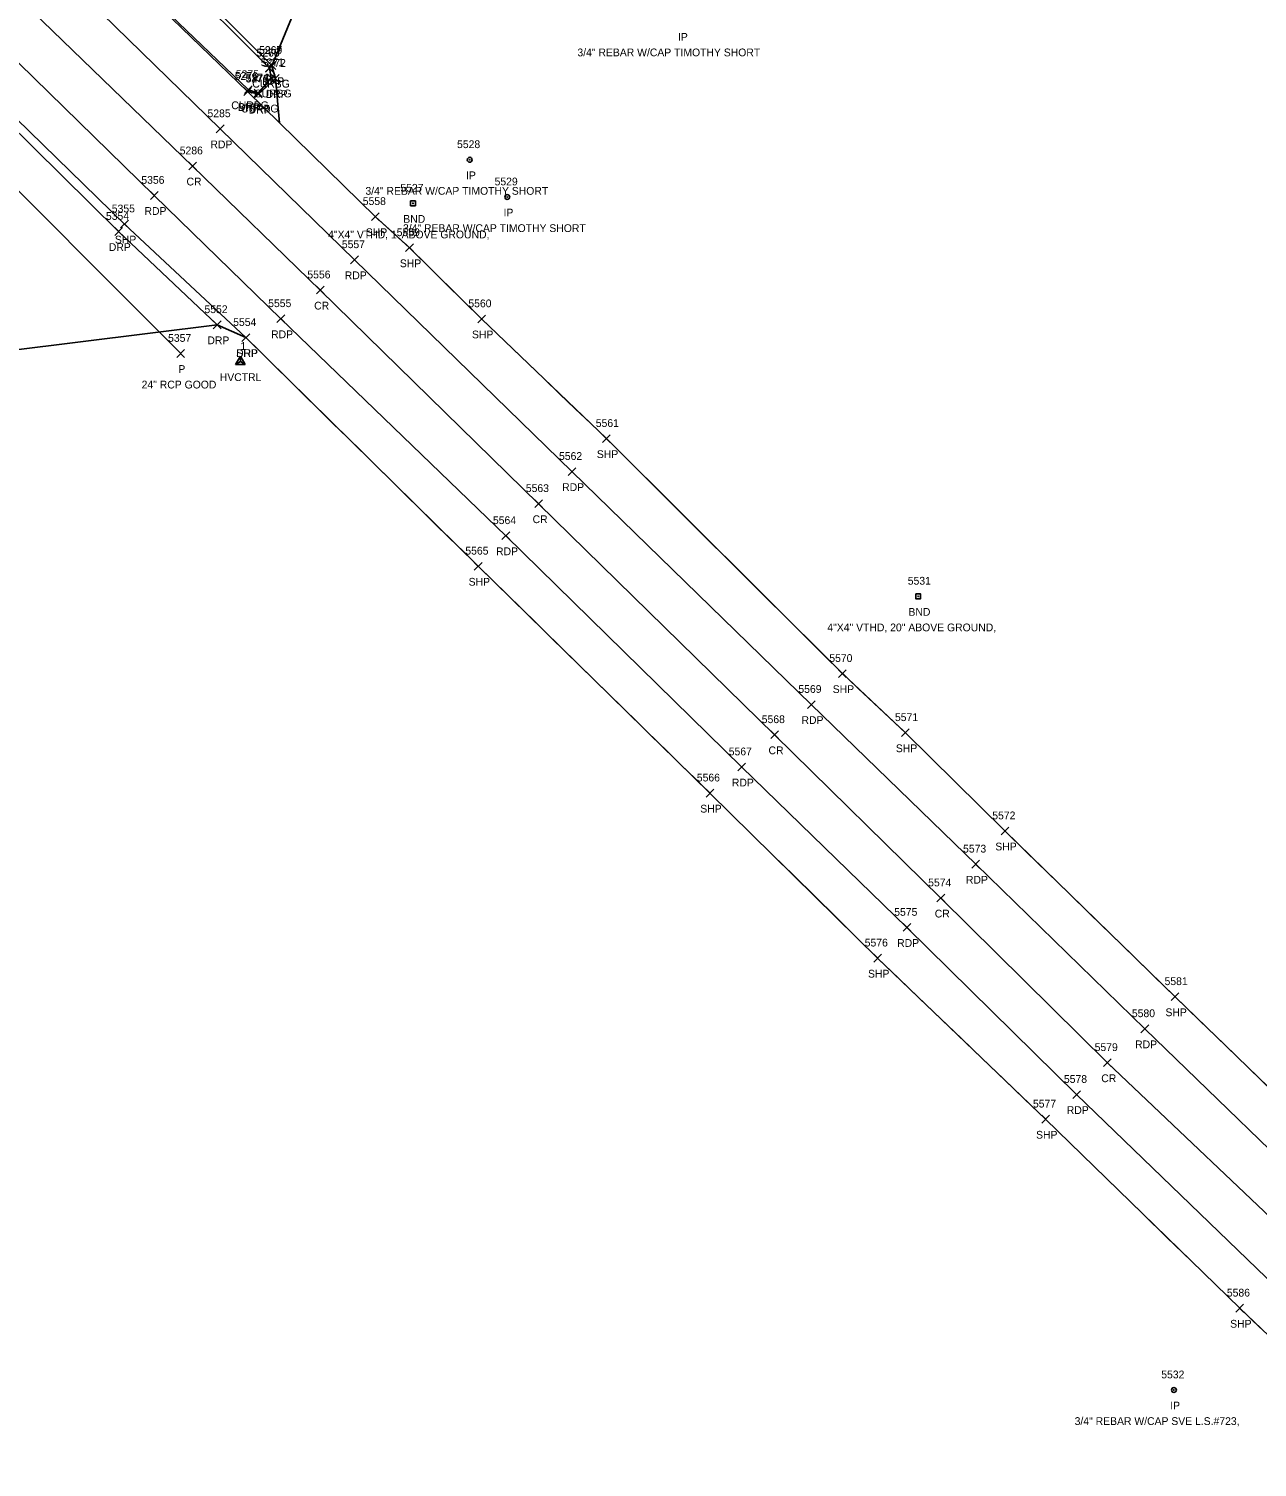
# Model space of a CAD drawing. Extents: x 1472233 to 1475777, y 540726 to 543442.
# Drawn here: x 1474938.7 to 1475254.7, y 540985.8 to 541355.8 of the extents above; entities that cross this region are included whole.
import ezdxf

# ---------------------------------------------------------------- set-up
doc = ezdxf.new("R2010")
doc.units = 0
for name, color, linetype in [('C_A', 7, 'Continuous'), ('C_I', 7, 'Continuous'), ('CPSM', 7, 'Continuous'), ('D_A', 7, 'Continuous'), ('D_C', 7, 'Continuous'), ('D_I', 7, 'Continuous'), ('D_TIC', 7, 'Continuous'), ('DCP', 7, 'Continuous'), ('Level 18', 7, 'Continuous'), ('LSOGP', 7, 'Continuous'), ('M_A', 7, 'Continuous'), ('M_C', 7, 'Continuous'), ('M_I', 7, 'Continuous'), ('MPIR', 7, 'Continuous'), ('P_A', 7, 'Continuous'), ('P_I', 7, 'Continuous'), ('P_TIC', 7, 'Continuous'), ('PET', 7, 'Continuous'), ('PRC', 7, 'Continuous'), ('PSP', 7, 'Continuous'), ('R_A', 7, 'Continuous'), ('R_I', 7, 'Continuous'), ('R_TIC', 7, 'Continuous'), ('RC', 7, 'Continuous'), ('RDP', 7, 'Continuous')]:
    doc.layers.add(name, color=color, linetype=linetype)

msp = doc.modelspace()

# ---------------------------------------------------------------- linework, layer by layer
at = {"layer": 'CPSM'}
for p, q in [((1474991.92, 541269.5), (1474993.17, 541271.66)), ((1474991.92, 541269.5), (1474993.17, 541271.66)), ((1474991.92, 541269.5), (1474993.17, 541271.66)), ((1474991.92, 541269.5), (1474993.17, 541271.66)), ((1474991.92, 541269.5), (1474993.17, 541271.66)), ((1474991.92, 541269.5), (1474993.17, 541271.66)), ((1474991.92, 541269.5), (1474993.17, 541270.22)), ((1474991.92, 541269.5), (1474993.17, 541270.22)), ((1474991.92, 541269.5), (1474993.17, 541270.22)), ((1474991.92, 541269.5), (1474993.17, 541270.22)), ((1474991.92, 541269.5), (1474993.17, 541270.22)), ((1474991.92, 541269.5), (1474993.17, 541270.22)), ((1474991.92, 541269.5), (1474994.42, 541269.5)), ((1474991.92, 541269.5), (1474994.42, 541269.5)), ((1474991.92, 541269.5), (1474994.42, 541269.5)), ((1474991.92, 541269.5), (1474994.42, 541269.5)), ((1474991.92, 541269.5), (1474994.42, 541269.5)), ((1474991.92, 541269.5), (1474994.42, 541269.5)), ((1474994.42, 541269.5), (1474993.17, 541271.66)), ((1474993.17, 541270.22), (1474993.17, 541271.66)), ((1474994.42, 541269.5), (1474993.17, 541271.66)), ((1474993.17, 541270.22), (1474993.17, 541271.66)), ((1474994.42, 541269.5), (1474993.17, 541271.66)), ((1474993.17, 541270.22), (1474993.17, 541271.66)), ((1474994.42, 541269.5), (1474993.17, 541271.66)), ((1474993.17, 541270.22), (1474993.17, 541271.66)), ((1474994.42, 541269.5), (1474993.17, 541271.66)), ((1474993.17, 541270.22), (1474993.17, 541271.66)), ((1474994.42, 541269.5), (1474993.17, 541271.66)), ((1474993.17, 541270.22), (1474993.17, 541271.66)), ((1474993.17, 541270.22), (1474993.17, 541270.22)), ((1474993.17, 541270.22), (1474994.42, 541269.5)), ((1474993.17, 541270.22), (1474993.17, 541270.22)), ((1474993.17, 541270.22), (1474994.42, 541269.5)), ((1474993.17, 541270.22), (1474993.17, 541270.22)), ((1474993.17, 541270.22), (1474994.42, 541269.5)), ((1474993.17, 541270.22), (1474993.17, 541270.22)), ((1474993.17, 541270.22), (1474994.42, 541269.5)), ((1474993.17, 541270.22), (1474993.17, 541270.22)), ((1474993.17, 541270.22), (1474994.42, 541269.5)), ((1474993.17, 541270.22), (1474993.17, 541270.22)), ((1474993.17, 541270.22), (1474994.42, 541269.5))]:
    msp.add_line(p, q, dxfattribs=at)
at = {"layer": 'D_TIC'}
for points in [[(1474976.82, 541271.31), (1474978.82, 541273.31)], [(1474978.82, 541271.31), (1474976.82, 541273.31)]]:
    msp.add_lwpolyline(points, dxfattribs=at)
at = {"layer": 'DCP'}
msp.add_lwpolyline([(1474920.09, 541330), (1474977.82, 541272.31)], dxfattribs=at)
at = {"layer": 'Level 18'}
for points in [[(1475036.95, 541311.54), (1475038.2, 541311.54), (1475038.2, 541310.29), (1475036.95, 541310.29)], [(1475166.91, 541210.46), (1475168.16, 541210.46), (1475168.16, 541209.21), (1475166.91, 541209.21)]]:
    msp.add_lwpolyline(points, close=True, dxfattribs=at)
for centre in [(1475037.57, 541310.92), (1475167.54, 541209.84)]:
    msp.add_circle(centre, 0.0833, dxfattribs=at)
at = {"layer": 'LSOGP'}
for points in [[(1475010.35, 541368.43), (1475001.28, 541346.33), (1475002.17, 541343.03), (1475003.24, 541331.64), (1475007.35, 541327.61), (1475011.46, 541323.59), (1475015.57, 541319.57), (1475019.68, 541315.54), (1475023.79, 541311.52), (1475027.9, 541307.5), (1475032.27, 541303.5), (1475036.65, 541299.5), (1475041.29, 541294.93), (1475045.93, 541290.35), (1475050.57, 541285.78), (1475055.21, 541281.2), (1475059.22, 541277.35), (1475063.24, 541273.51), (1475067.25, 541269.66), (1475071.27, 541265.81), (1475075.28, 541261.96), (1475079.3, 541258.11), (1475083.31, 541254.26), (1475087.32, 541250.41), (1475091.12, 541246.64), (1475094.91, 541242.86), (1475098.7, 541239.08), (1475102.5, 541235.3), (1475106.29, 541231.52), (1475110.08, 541227.74), (1475113.87, 541223.96), (1475117.67, 541220.19), (1475121.46, 541216.41), (1475125.25, 541212.63), (1475129.04, 541208.85), (1475132.84, 541205.07), (1475136.63, 541201.29), (1475140.42, 541197.52), (1475144.21, 541193.74), (1475152.07, 541186.15), (1475156.13, 541182.35), (1475160.18, 541178.55), (1475164.24, 541174.75), (1475170.64, 541168.43), (1475177.04, 541162.11), (1475183.44, 541155.8), (1475189.84, 541149.48), (1475195.31, 541144.15), (1475200.78, 541138.82), (1475206.25, 541133.49), (1475211.72, 541128.16), (1475217.19, 541122.83), (1475222.66, 541117.5), (1475228.13, 541112.17), (1475233.59, 541106.84), (1475239.91, 541100.73), (1475246.23, 541094.61), (1475252.55, 541088.5), (1475258.87, 541082.39)], [(1475255.61, 541021.61), (1475250.25, 541026.72), (1475244.01, 541032.8), (1475237.76, 541038.88), (1475231.52, 541044.95), (1475225.28, 541051.03), (1475219.04, 541057.11), (1475212.8, 541063.19), (1475206.56, 541069.26), (1475200.31, 541075.34), (1475194.91, 541080.52), (1475189.51, 541085.7), (1475184.1, 541090.88), (1475178.7, 541096.06), (1475173.29, 541101.23), (1475167.89, 541106.41), (1475162.49, 541111.59), (1475157.08, 541116.77), (1475151.69, 541122.08), (1475146.3, 541127.38), (1475140.9, 541132.69), (1475135.51, 541137.99), (1475130.12, 541143.3), (1475124.72, 541148.6), (1475119.33, 541153.91), (1475113.94, 541159.22), (1475110.21, 541162.86), (1475106.49, 541166.51), (1475102.76, 541170.16), (1475099.04, 541173.81), (1475095.31, 541177.45), (1475091.59, 541181.1), (1475087.86, 541184.75), (1475084.14, 541188.4), (1475080.42, 541192.04), (1475076.69, 541195.69), (1475072.97, 541199.34), (1475069.24, 541202.99), (1475065.52, 541206.64), (1475061.79, 541210.28), (1475058.07, 541213.93), (1475054.34, 541217.58), (1475050.61, 541221.25), (1475046.87, 541224.93), (1475043.13, 541228.61), (1475039.4, 541232.28), (1475035.66, 541235.96), (1475031.92, 541239.63), (1475028.19, 541243.31), (1475024.45, 541246.99), (1475020.71, 541250.66), (1475016.98, 541254.34), (1475013.24, 541258.01), (1475009.5, 541261.69), (1475005.77, 541265.37), (1475002.03, 541269.04), (1474998.3, 541272.72), (1474994.56, 541276.39), (1474987.18, 541279.69), (1474934.14, 541273.07)]]:
    msp.add_lwpolyline(points, dxfattribs=at)
at = {"layer": 'MPIR'}
for centre, radius in [((1475052.16, 541322.14), 0.625), ((1475052.16, 541322.14), 0.0833), ((1475061.81, 541312.55), 0.625), ((1475061.81, 541312.55), 0.0833), ((1475233.31, 541005.68), 0.625), ((1475233.31, 541005.68), 0.0833)]:
    msp.add_circle(centre, radius, dxfattribs=at)
at = {"layer": 'P_TIC'}
for points in [[(1474994.02, 541338.69), (1474996.02, 541340.69)], [(1474996.02, 541338.69), (1474994.02, 541340.69)], [(1474986.96, 541329.09), (1474988.96, 541331.09)], [(1474988.96, 541329.09), (1474986.96, 541331.09)], [(1474979.87, 541319.53), (1474981.87, 541321.53)], [(1474981.87, 541319.53), (1474979.87, 541321.53)], [(1474970, 541311.96), (1474972, 541313.96)], [(1474972, 541311.96), (1474970, 541313.96)], [(1474962.34, 541304.6), (1474964.34, 541306.6)], [(1474964.34, 541304.6), (1474962.34, 541306.6)], [(1475026.9, 541306.5), (1475028.9, 541308.5)], [(1475028.9, 541306.5), (1475026.9, 541308.5)], [(1475035.65, 541298.5), (1475037.65, 541300.5)], [(1475037.65, 541298.5), (1475035.65, 541300.5)], [(1475021.52, 541295.41), (1475023.52, 541297.41)], [(1475023.52, 541295.41), (1475021.52, 541297.41)], [(1475012.71, 541287.62), (1475014.71, 541289.62)], [(1475014.71, 541287.62), (1475012.71, 541289.62)], [(1475002.57, 541280.24), (1475004.57, 541282.24)], [(1475004.57, 541280.24), (1475002.57, 541282.24)], [(1475054.21, 541280.2), (1475056.21, 541282.2)], [(1475056.21, 541280.2), (1475054.21, 541282.2)], [(1474993.56, 541275.39), (1474995.56, 541277.39)], [(1474995.56, 541275.39), (1474993.56, 541277.39)], [(1475086.32, 541249.41), (1475088.32, 541251.41)], [(1475088.32, 541249.41), (1475086.32, 541251.41)], [(1475077.44, 541240.93), (1475079.44, 541242.93)], [(1475079.44, 541240.93), (1475077.44, 541242.93)], [(1475068.89, 541232.67), (1475070.89, 541234.67)], [(1475070.89, 541232.67), (1475068.89, 541234.67)], [(1475060.44, 541224.42), (1475062.44, 541226.42)], [(1475062.44, 541224.42), (1475060.44, 541226.42)], [(1475053.34, 541216.58), (1475055.34, 541218.58)], [(1475055.34, 541216.58), (1475053.34, 541218.58)], [(1475147.01, 541188.96), (1475149.01, 541190.96)], [(1475149.01, 541188.96), (1475147.01, 541190.96)], [(1475139.02, 541181), (1475141.02, 541183)], [(1475141.02, 541181), (1475139.02, 541183)], [(1475129.59, 541173.23), (1475131.59, 541175.23)], [(1475131.59, 541173.23), (1475129.59, 541175.23)], [(1475163.24, 541173.75), (1475165.24, 541175.75)], [(1475165.24, 541173.75), (1475163.24, 541175.75)], [(1475121.1, 541164.94), (1475123.1, 541166.94)], [(1475123.1, 541164.94), (1475121.1, 541166.94)], [(1475112.94, 541158.22), (1475114.94, 541160.22)], [(1475114.94, 541158.22), (1475112.94, 541160.22)], [(1475188.84, 541148.48), (1475190.84, 541150.48)], [(1475190.84, 541148.48), (1475188.84, 541150.48)], [(1475181.33, 541139.93), (1475183.33, 541141.93)], [(1475183.33, 541139.93), (1475181.33, 541141.93)], [(1475172.35, 541131.23), (1475174.35, 541133.23)], [(1475174.35, 541131.23), (1475172.35, 541133.23)], [(1475163.62, 541123.67), (1475165.62, 541125.67)], [(1475165.62, 541123.67), (1475163.62, 541125.67)], [(1475156.08, 541115.77), (1475158.08, 541117.77)], [(1475158.08, 541115.77), (1475156.08, 541117.77)], [(1475232.59, 541105.84), (1475234.59, 541107.84)], [(1475234.59, 541105.84), (1475232.59, 541107.84)], [(1475224.84, 541097.59), (1475226.84, 541099.59)], [(1475226.84, 541097.59), (1475224.84, 541099.59)], [(1475215.19, 541088.87), (1475217.19, 541090.87)], [(1475217.19, 541088.87), (1475215.19, 541090.87)], [(1475207.27, 541080.68), (1475209.27, 541082.68)], [(1475209.27, 541080.68), (1475207.27, 541082.68)], [(1475199.31, 541074.34), (1475201.31, 541076.34)], [(1475201.31, 541074.34), (1475199.31, 541076.34)], [(1475249.25, 541025.72), (1475251.25, 541027.72)], [(1475251.25, 541025.72), (1475249.25, 541027.72)]]:
    msp.add_lwpolyline(points, dxfattribs=at)
at = {"layer": 'PET'}
for points in [[(1474886.23, 541395.48), (1474928.35, 541354.56), (1474971, 541312.96), (1475003.57, 541281.24), (1475061.44, 541225.42), (1475122.1, 541165.94), (1475164.62, 541124.67), (1475208.27, 541081.68), (1475259.5, 541032.22)], [(1474940.73, 541376.24), (1474987.96, 541330.09), (1475022.52, 541296.41), (1475078.44, 541241.93), (1475140.02, 541182), (1475182.33, 541140.93), (1475225.84, 541098.59), (1475276.65, 541049.35)]]:
    msp.add_lwpolyline(points, dxfattribs=at)
at = {"layer": 'PRC'}
msp.add_lwpolyline([(1474931.99, 541367.84), (1474980.87, 541320.53), (1475013.71, 541288.62), (1475069.89, 541233.67), (1475130.59, 541174.23), (1475173.35, 541132.23), (1475216.19, 541089.87), (1475268.29, 541040.42)], dxfattribs=at)
at = {"layer": 'PSP'}
for points in [[(1474879.04, 541388.28), (1474920.91, 541347.07), (1474924.86, 541343.07), (1474963.34, 541305.6), (1474994.56, 541276.39), (1475054.34, 541217.58), (1475113.94, 541159.22), (1475157.08, 541116.77), (1475200.31, 541075.34), (1475250.25, 541026.72), (1475293.13, 540985.82)], [(1474970.83, 541362.98), (1474995.02, 541339.69), (1475027.9, 541307.5), (1475036.65, 541299.5), (1475055.21, 541281.2), (1475087.32, 541250.41), (1475148.01, 541189.96), (1475164.24, 541174.75), (1475189.84, 541149.48), (1475233.59, 541106.84), (1475284.15, 541057.95)]]:
    msp.add_lwpolyline(points, dxfattribs=at)
at = {"layer": 'R_TIC'}
for points in [[(1475000.26, 541345.38), (1475002.26, 541347.38)], [(1475002.26, 541345.38), (1475000.26, 541347.38)], [(1475000.28, 541345.33), (1475002.28, 541347.33)], [(1475002.28, 541345.33), (1475000.28, 541347.33)], [(1474999.62, 541344.73), (1475001.62, 541346.73)], [(1475001.62, 541344.73), (1474999.62, 541346.73)], [(1474999.63, 541344.69), (1475001.63, 541346.69)], [(1475001.63, 541344.69), (1474999.63, 541346.69)], [(1475000.11, 541342.19), (1475002.11, 541344.19)], [(1475002.11, 541342.19), (1475000.11, 541344.19)], [(1475001.17, 541342.03), (1475003.17, 541344.03)], [(1475003.17, 541342.03), (1475001.17, 541344.03)], [(1474994.02, 541338.69), (1474996.02, 541340.69)], [(1474996.02, 541338.69), (1474994.02, 541340.69)], [(1474994.23, 541339.15), (1474996.23, 541341.15)], [(1474996.23, 541339.15), (1474994.23, 541341.15)], [(1474994.23, 541339.15), (1474996.23, 541341.15)], [(1474996.23, 541339.15), (1474994.23, 541341.15)], [(1474996.73, 541338.31), (1474998.73, 541340.31)], [(1474998.73, 541338.31), (1474996.73, 541340.31)], [(1474996.8, 541338.03), (1474998.8, 541340.03)], [(1474998.8, 541338.03), (1474996.8, 541340.03)], [(1474960.83, 541302.68), (1474962.83, 541304.68)], [(1474962.83, 541302.68), (1474960.83, 541304.68)], [(1474986.18, 541278.69), (1474988.18, 541280.69)], [(1474988.18, 541278.69), (1474986.18, 541280.69)], [(1474993.56, 541275.39), (1474995.56, 541277.39)], [(1474995.56, 541275.39), (1474993.56, 541277.39)]]:
    msp.add_lwpolyline(points, dxfattribs=at)
at = {"layer": 'RC'}
for points in [[(1474971.2, 541363.15), (1474969.68, 541365.72), (1474970.02, 541368.34), (1474972.41, 541370.79), (1474974.42, 541370.9), (1474976.19, 541370.16), (1475000.63, 541345.69), (1475000.62, 541345.73), (1475001.11, 541343.19), (1474997.73, 541339.31), (1474995.23, 541340.15)], [(1474971.2, 541363.15), (1474995.23, 541340.15)]]:
    msp.add_lwpolyline(points, dxfattribs=at)
at = {"layer": 'RDP'}
for points in [[(1474970.83, 541362.98), (1474969.25, 541365.38), (1474969.69, 541368.53), (1474971.97, 541371.15), (1474974.55, 541371.67), (1474976.77, 541370.84), (1475001.26, 541346.38), (1475001.28, 541346.33), (1475002.17, 541343.03), (1474997.8, 541339.03), (1474995.02, 541339.69)], [(1474924.86, 541343.07), (1474925.33, 541339.59), (1474961.83, 541303.68), (1474987.18, 541279.69), (1474994.56, 541276.39)]]:
    msp.add_lwpolyline(points, dxfattribs=at)

# ---------------------------------------------------------------- texts
at = {"layer": 'C_A'}
msp.add_text('HVCTRL', height=2, dxfattribs=at).set_placement((1474987.86, 541265.22))
msp.add_text('HVCTRL', height=2, dxfattribs=at).set_placement((1474987.86, 541265.22))
msp.add_text('HVCTRL', height=2, dxfattribs=at).set_placement((1474987.86, 541265.22))
msp.add_text('HVCTRL', height=2, dxfattribs=at).set_placement((1474987.86, 541265.22))
msp.add_text('HVCTRL', height=2, dxfattribs=at).set_placement((1474987.86, 541265.22))
msp.add_text('HVCTRL', height=2, dxfattribs=at).set_placement((1474987.86, 541265.22))
at = {"layer": 'C_I'}
msp.add_text('1', height=2, dxfattribs=at).set_placement((1474993.17, 541273.22))
msp.add_text('1', height=2, dxfattribs=at).set_placement((1474993.17, 541273.22))
msp.add_text('1', height=2, dxfattribs=at).set_placement((1474993.17, 541273.22))
msp.add_text('1', height=2, dxfattribs=at).set_placement((1474993.17, 541273.22))
msp.add_text('1', height=2, dxfattribs=at).set_placement((1474993.17, 541273.22))
msp.add_text('1', height=2, dxfattribs=at).set_placement((1474993.17, 541273.22))
at = {"layer": 'D_A'}
msp.add_text('P', height=2, dxfattribs=at).set_placement((1474977.2, 541267.31))
at = {"layer": 'D_C'}
msp.add_text('24" RCP GOOD', height=2, dxfattribs=at).set_placement((1474967.75, 541263.31))
at = {"layer": 'D_I'}
msp.add_text('5357', height=2, dxfattribs=at).set_placement((1474974.56, 541275.31))
at = {"layer": 'M_A'}
for s, p in [('IP', (1475105.73, 541352.75)), ('IP', (1475051.21, 541317.14)), ('BND', (1475035.06, 541305.92)), ('IP', (1475060.86, 541307.55)), ('BND', (1475165.02, 541204.84)), ('IP', (1475232.36, 541000.68))]:
    msp.add_text(s, height=2, dxfattribs=at).set_placement(p)
at = {"layer": 'M_C'}
for s, p in [('3/4" REBAR W/CAP TIMOTHY SHORT', (1475079.86, 541348.75)), ('3/4" REBAR W/CAP TIMOTHY SHORT', (1475025.33, 541313.14)), ('4"X4" VTHD, 1\' ABOVE GROUND,', (1475015.73, 541301.92)), ('3/4" REBAR W/CAP TIMOTHY SHORT', (1475034.99, 541303.55)), ('4"X4" VTHD, 20" ABOVE GROUND,', (1475144.15, 541200.84)), ('3/4" REBAR W/CAP SVE L.S.#723,', (1475207.77, 540996.68))]:
    msp.add_text(s, height=2, dxfattribs=at).set_placement(p)
at = {"layer": 'M_I'}
for s, p in [('5528', (1475048.9, 541325.14)), ('5529', (1475058.55, 541315.55)), ('5527', (1475034.31, 541313.92)), ('5531', (1475164.84, 541212.84)), ('5532', (1475230.05, 541008.68))]:
    msp.add_text(s, height=2, dxfattribs=at).set_placement(p)
at = {"layer": 'P_A'}
for s, p in [('SHP', (1474992.56, 541334.69)), ('RDP', (1474985.45, 541325.09)), ('CR', (1474979.3, 541315.53)), ('RDP', (1474968.49, 541307.96)), ('SHP', (1474960.87, 541300.6)), ('SHP', (1475025.43, 541302.5)), ('SHP', (1475034.18, 541294.5)), ('RDP', (1475020.01, 541291.41)), ('CR', (1475012.14, 541283.62)), ('RDP', (1475001.06, 541276.24)), ('SHP', (1475052.74, 541276.2)), ('SHP', (1474992.09, 541271.39)), ('SHP', (1475084.86, 541245.41)), ('RDP', (1475075.93, 541236.93)), ('CR', (1475068.33, 541228.67)), ('RDP', (1475058.93, 541220.42)), ('SHP', (1475051.88, 541212.58)), ('SHP', (1475145.54, 541184.96)), ('RDP', (1475137.51, 541177)), ('CR', (1475129.02, 541169.23)), ('SHP', (1475161.78, 541169.75)), ('RDP', (1475119.59, 541160.94)), ('SHP', (1475111.47, 541154.22)), ('SHP', (1475187.37, 541144.48)), ('RDP', (1475179.81, 541135.93)), ('CR', (1475171.79, 541127.23)), ('RDP', (1475162.11, 541119.67)), ('SHP', (1475154.62, 541111.77)), ('SHP', (1475231.13, 541101.84)), ('RDP', (1475223.33, 541093.59)), ('CR', (1475214.62, 541084.87)), ('RDP', (1475205.75, 541076.68)), ('SHP', (1475197.85, 541070.34)), ('SHP', (1475247.78, 541021.72))]:
    msp.add_text(s, height=2, dxfattribs=at).set_placement(p)
at = {"layer": 'P_I'}
for s, p in [('5276', (1474991.71, 541342.69)), ('5285', (1474984.7, 541333.09)), ('5286', (1474977.56, 541323.53)), ('5356', (1474967.68, 541315.96)), ('5355', (1474960.08, 541308.6)), ('5558', (1475024.64, 541310.5)), ('5559', (1475033.38, 541302.5)), ('5557', (1475019.26, 541299.41)), ('5556', (1475010.39, 541291.62)), ('5555', (1475000.31, 541284.24)), ('5560', (1475051.81, 541284.2)), ('5554', (1474991.3, 541279.39)), ('5561', (1475084.58, 541253.41)), ('5562', (1475075.13, 541244.93)), ('5563', (1475066.59, 541236.67)), ('5564', (1475058.13, 541228.42)), ('5565', (1475051.03, 541220.58)), ('5570', (1475144.66, 541192.96)), ('5569', (1475136.7, 541185)), ('5568', (1475127.28, 541177.23)), ('5571', (1475161.55, 541177.75)), ('5567', (1475118.79, 541168.94)), ('5566', (1475110.58, 541162.22)), ('5572', (1475186.58, 541152.48)), ('5573', (1475179.07, 541143.93)), ('5574', (1475170.09, 541135.23)), ('5575', (1475161.36, 541127.67)), ('5576', (1475153.77, 541119.77)), ('5581', (1475230.9, 541109.84)), ('5580', (1475222.5, 541101.59)), ('5579', (1475212.92, 541092.87)), ('5578', (1475205.01, 541084.68)), ('5577', (1475197.05, 541078.34)), ('5586', (1475246.93, 541029.72))]:
    msp.add_text(s, height=2, dxfattribs=at).set_placement(p)
at = {"layer": 'R_A'}
for s, p in [('DRP', (1474998.75, 541341.38)), ('DRP', (1474998.77, 541341.33)), ('CURBG', (1474996.21, 541340.73)), ('CURBG', (1474996.21, 541340.69)), ('CURBG', (1474996.69, 541338.19)), ('DRP', (1474999.66, 541338.03)), ('CURBG', (1474990.81, 541335.15)), ('CURBG', (1474990.81, 541335.15)), ('DRP', (1474992.51, 541334.69)), ('CURBG', (1474993.31, 541334.31)), ('DRP', (1474995.29, 541334.03)), ('DRP', (1474959.32, 541298.68)), ('DRP', (1474984.67, 541274.69)), ('DRP', (1474992.05, 541271.39))]:
    msp.add_text(s, height=2, dxfattribs=at).set_placement(p)
at = {"layer": 'R_I'}
for s, p in [('5270', (1474997.28, 541348.73)), ('5268', (1474997.32, 541348.69)), ('5267', (1474997.96, 541349.38)), ('5269', (1474997.97, 541349.33)), ('5271', (1474998.41, 541346.19)), ('5272', (1474998.91, 541346.03)), ('5276', (1474991.71, 541342.69)), ('5275', (1474991.97, 541343.15)), ('5275', (1474991.97, 541343.15)), ('5274', (1474994.47, 541342.31)), ('5273', (1474994.54, 541342.03)), ('5354', (1474958.57, 541306.68)), ('5552', (1474983.92, 541282.69)), ('5554', (1474991.3, 541279.39))]:
    msp.add_text(s, height=2, dxfattribs=at).set_placement(p)

doc.saveas('drawing.dxf')
